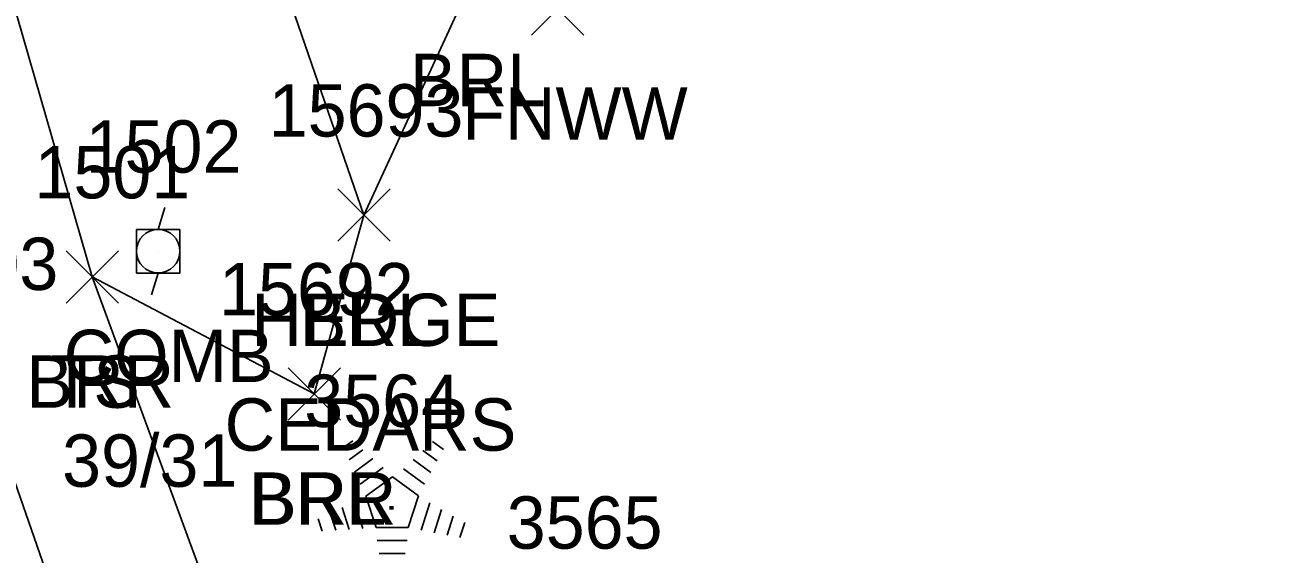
# Model space of a CAD drawing. Extents: x 1439173 to 1457902, y 641926 to 659889.
# Drawn here: x 1446113.13 to 1446160.62, y 654102.64 to 654122.86 of the extents above; entities that cross this region are included whole.
import ezdxf

# ---------------------------------------------------------------- set-up
doc = ezdxf.new("R2010")
doc.units = 0
for name, color, linetype in [('L_A', 7, 'Continuous'), ('L_C', 7, 'Continuous'), ('L_I', 7, 'Continuous'), ('L_TIC', 7, 'Continuous'), ('LABL', 7, 'Continuous'), ('LAHR', 7, 'Continuous'), ('LELB', 7, 'Continuous'), ('LTC', 7, 'Continuous'), ('U_A', 7, 'Continuous'), ('U_C', 7, 'Continuous'), ('U_I', 7, 'Continuous'), ('UP', 7, 'Continuous')]:
    doc.layers.add(name, color=color, linetype=linetype)

msp = doc.modelspace()

# ---------------------------------------------------------------- linework, layer by layer
at = {"layer": 'L_TIC'}
for points in [[(1446132.484, 654122.469), (1446134.484, 654124.469)], [(1446134.484, 654122.469), (1446132.484, 654124.469)], [(1446125.078, 654114.59), (1446127.078, 654116.59)], [(1446127.078, 654114.59), (1446125.078, 654116.59)], [(1446125.078, 654114.59), (1446127.078, 654116.59)], [(1446127.078, 654114.59), (1446125.078, 654116.59)], [(1446114.697, 654112.228), (1446116.697, 654114.228)], [(1446116.697, 654112.228), (1446114.697, 654114.228)], [(1446114.697, 654112.228), (1446116.697, 654114.228)], [(1446116.697, 654112.228), (1446114.697, 654114.228)], [(1446123.183, 654107.759), (1446125.183, 654109.759)], [(1446125.183, 654107.759), (1446123.183, 654109.759)], [(1446123.183, 654107.759), (1446125.183, 654109.759)], [(1446125.183, 654107.759), (1446123.183, 654109.759)]]:
    msp.add_lwpolyline(points, dxfattribs=at)
at = {"layer": 'LABL'}
for points in [[(1446124.183, 654108.759), (1446115.697, 654113.228), (1446109.008, 654136.497), (1446095.968, 654192.086), (1446080.235, 654241.952), (1446069.819, 654288.092), (1446061.032, 654328.286), (1446047.074, 654381.23), (1446034.563, 654427.878), (1446015.137, 654478.772), (1446013.949, 654482.805), (1446006.874, 654513.162), (1445995.161, 654560.418), (1446001.115, 654558.396), (1446012.607, 654564.779)], [(1446124.183, 654108.759), (1446126.078, 654115.59), (1446130.291, 654124.751), (1446156.542, 654128.143), (1446187.161, 654132.399), (1446220.592, 654135.329), (1446221.053, 654146.085), (1446195.069, 654144.253), (1446169.234, 654143.175), (1446140.071, 654152.216), (1446129.154, 654174.796), (1446116.009, 654215.106), (1446108.772, 654244.226), (1446096.88, 654288.497), (1446089.159, 654325.605), (1446080.692, 654366.588), (1446073.026, 654401.304), (1446053.812, 654433.938), (1446052.944, 654469.591), (1446042.272, 654503.122), (1446031.584, 654533.585), (1446025.164, 654550.465), (1446012.607, 654564.779)]]:
    msp.add_lwpolyline(points, dxfattribs=at)
at = {"layer": 'LAHR'}
msp.add_lwpolyline([(1446126.078, 654115.59), (1446118.815, 654136.63), (1446104.473, 654192.253), (1446090.118, 654244.497), (1446079.51, 654291.331), (1446068.113, 654335.545), (1446053.58, 654386.494), (1446044.427, 654428.866), (1446026.241, 654485.398), (1446017.639, 654517.637)], dxfattribs=at)
at = {"layer": 'LELB'}
for points in [[(1446121.454, 654097.586), (1446115.697, 654113.228)], [(1446111.226, 654109.73), (1446119.144, 654086.948)]]:
    msp.add_lwpolyline(points, dxfattribs=at)
at = {"layer": 'LTC'}
for p, q in [((1446125.3, 654106.705), (1446125.655, 654106.963)), ((1446128.699, 654106.946), (1446129.118, 654106.641)), ((1446125.51, 654106.24), (1446126.039, 654106.624)), ((1446125.719, 654105.774), (1446126.423, 654106.285)), ((1446127.956, 654106.249), (1446128.636, 654105.755)), ((1446128.327, 654106.597), (1446128.877, 654106.198)), ((1446125.929, 654105.308), (1446126.807, 654105.946)), ((1446127.585, 654105.901), (1446128.395, 654105.312)), ((1446126.154, 654104.853), (1446127.165, 654105.588)), ((1446127.165, 654105.588), (1446128.162, 654104.863)), ((1446126.154, 654104.853), (1446126.541, 654103.66)), ((1446128.162, 654104.863), (1446127.771, 654103.66)), ((1446125.244, 654104.418), (1446125.515, 654103.582)), ((1446125.699, 654104.634), (1446126.03, 654103.615)), ((1446128.6, 654104.592), (1446128.262, 654103.552)), ((1446129.044, 654104.341), (1446128.757, 654103.457)), ((1446124.333, 654103.984), (1446124.485, 654103.516)), ((1446124.788, 654104.201), (1446125, 654103.549)), ((1446129.489, 654104.091), (1446129.252, 654103.362)), ((1446129.933, 654103.841), (1446129.746, 654103.267)), ((1446127.771, 654103.66), (1446126.541, 654103.66)), ((1446127.733, 654103.16), (1446126.588, 654103.16)), ((1446127.649, 654102.66), (1446126.661, 654102.66))]:
    msp.add_line(p, q, dxfattribs=at)
at = {"layer": 'UP'}
for p, q in [((1446118.468, 654115.877), (1446118.218, 654115.044)), ((1446117.385, 654113.377), (1446117.385, 654115.044)), ((1446117.385, 654115.044), (1446119.051, 654115.044)), ((1446119.051, 654115.044), (1446119.051, 654113.377)), ((1446118.218, 654114.211), (1446118.218, 654114.211)), ((1446119.051, 654113.377), (1446117.385, 654113.377)), ((1446117.968, 654112.544), (1446118.218, 654113.377))]:
    msp.add_line(p, q, dxfattribs=at)
msp.add_circle((1446118.218, 654114.211), 0.833, dxfattribs=at)

# ---------------------------------------------------------------- texts
at = {"layer": 'L_A'}
for s, p in [('BRL', (1446127.834, 654119.751)), ('FNWW', (1446129.831, 654118.469)), ('HEDGE', (1446121.779, 654110.59)), ('BRL', (1446123.621, 654110.59)), ('BRR', (1446113.185, 654108.228)), ('TS', (1446114.107, 654108.228)), ('BRR', (1446121.671, 654103.759)), ('BRL', (1446121.726, 654103.759))]:
    msp.add_text(s, height=2, dxfattribs=at).set_placement(p)
at = {"layer": 'L_C'}
msp.add_text('CEDARS', height=2, dxfattribs=at).set_placement((1446120.755, 654106.59))
at = {"layer": 'L_I'}
for s, p in [('15693', (1446122.44, 654118.59)), ('15693', (1446122.44, 654118.59)), ('1501', (1446113.493, 654116.228)), ('1501', (1446113.493, 654116.228)), ('1503', (1446108.454, 654112.73)), ('15692', (1446120.545, 654111.759)), ('15692', (1446120.545, 654111.759)), ('3564', (1446123.798, 654107.497)), ('3565', (1446131.533, 654102.846))]:
    msp.add_text(s, height=2, dxfattribs=at).set_placement(p)
at = {"layer": 'LTC'}
msp.add_text('.', height=1.037, rotation=270, dxfattribs=at).set_placement((1446127.048, 654104.601))
at = {"layer": 'U_A'}
msp.add_text('COMB', height=2, dxfattribs=at).set_placement((1446114.604, 654109.211))
at = {"layer": 'U_C'}
msp.add_text('39/31', height=2, dxfattribs=at).set_placement((1446114.549, 654105.211))
at = {"layer": 'U_I'}
msp.add_text('1502', height=2, dxfattribs=at).set_placement((1446115.446, 654117.211))

doc.saveas('drawing.dxf')
